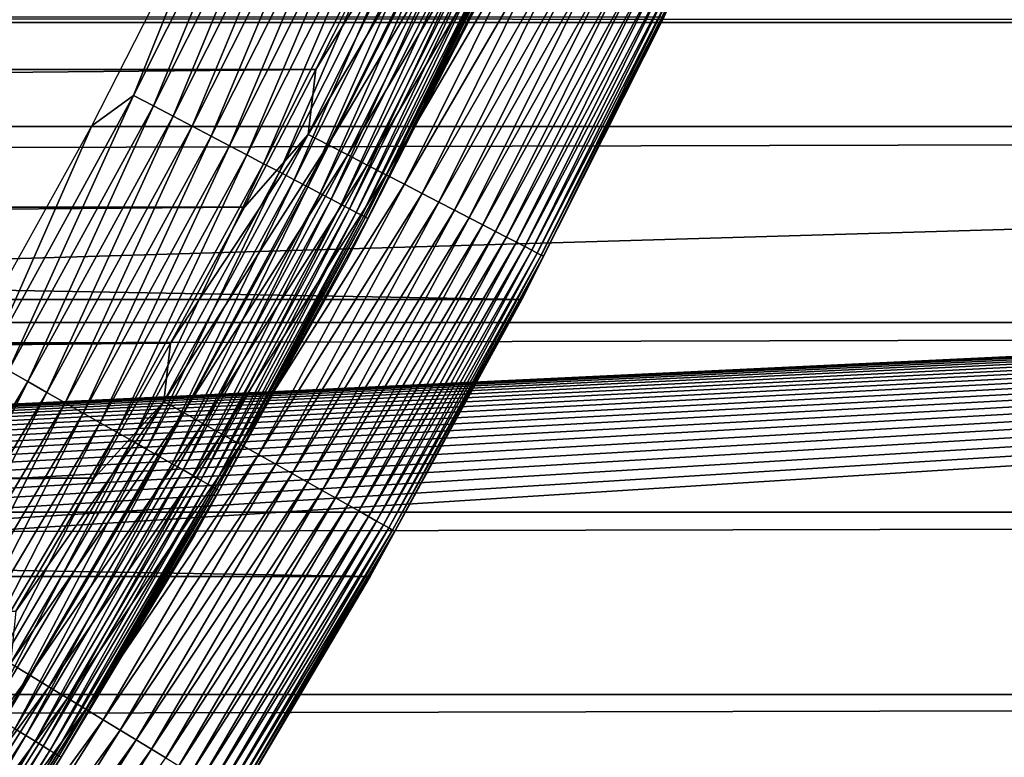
# Model space of a CAD drawing. Header units: millimetres. Extents: x -161 to 161, y -94 to 1149.
# Tile 495 of 656: x 101.37 to 104.79, y -73.89 to -71.34. Entities that reach past the tile are written whole.
import ezdxf

# ---------------------------------------------------------------- set-up
doc = ezdxf.new("R2010")
doc.units = ezdxf.units.MM
doc.header["$LTSCALE"] = 81.481481
for name, color, linetype in [('371', 7, 'CONTINUOUS'), ('372', 7, 'CONTINUOUS'), ('373', 7, 'CONTINUOUS'), ('424', 7, 'CONTINUOUS'), ('425', 7, 'CONTINUOUS'), ('426', 7, 'CONTINUOUS'), ('428', 7, 'CONTINUOUS'), ('431', 7, 'CONTINUOUS')]:
    doc.layers.add(name, color=color, linetype=linetype)

msp = doc.modelspace()

# ---------------------------------------------------------------- linework, layer by layer
at = {"layer": '371', "color": 7, "linetype": 'CONTINUOUS', "true_color": 0xffe664}
for points in [[(-129, -71.0079, 18.7129), (-129, -71.7061, 18.1899), (129, -71.0079, 18.7129), (-129, -71.0079, 18.7129)], [(129, -71.0079, 18.7129), (-129, -71.7061, 18.1899), (129, -71.7061, 18.1899), (129, -71.0079, 18.7129)], [(-129, -71.7061, 18.1899), (-129, -72.3854, 17.6403), (129, -71.7061, 18.1899), (-129, -71.7061, 18.1899)], [(129, -71.7061, 18.1899), (-129, -72.3854, 17.6403), (129, -72.3854, 17.6403), (129, -71.7061, 18.1899)], [(-129, -72.3854, 17.6403), (-129, -73.0426, 17.0665), (129, -72.3854, 17.6403), (-129, -72.3854, 17.6403)], [(129, -72.3854, 17.6403), (-129, -73.0426, 17.0665), (129, -73.0426, 17.0665), (129, -72.3854, 17.6403)], [(-129, -73.0426, 17.0665), (-129, -73.6751, 16.4707), (129, -73.0426, 17.0665), (-129, -73.0426, 17.0665)], [(129, -73.0426, 17.0665), (-129, -73.6751, 16.4707), (129, -73.6751, 16.4707), (129, -73.0426, 17.0665)], [(-129, -73.6751, 16.4707), (-129, -74.2835, 15.8518), (129, -73.6751, 16.4707), (-129, -73.6751, 16.4707)], [(129, -73.6751, 16.4707), (-129, -74.2835, 15.8518), (129, -74.2835, 15.8518), (129, -73.6751, 16.4707)]]:
    msp.add_3dface(points, dxfattribs=at)
at = {"layer": '372', "color": 7, "linetype": 'CONTINUOUS', "true_color": 0xffe664}
for points in [[(-129, -71.3448, -27.8524), (-129, -71.2342, -28.1108), (129, -71.3448, -27.8524), (-129, -71.3448, -27.8524)], [(129, -71.3448, -27.8524), (-129, -71.2342, -28.1108), (129, -71.2342, -28.1108), (129, -71.3448, -27.8524)]]:
    msp.add_3dface(points, dxfattribs=at)
at = {"layer": '373', "color": 7, "linetype": 'CONTINUOUS', "true_color": 0xffe664}
for points in [[(-129, -78.9933, -8.4551), (-129, -71.3448, -27.8524), (129, -71.3448, -27.8524), (-129, -78.9933, -8.4551)], [(-129, -78.9933, -8.4551), (129, -71.3448, -27.8524), (-1.4952, -77.5927, -12.0072), (-129, -78.9933, -8.4551)], [(-1.4952, -77.5927, -12.0072), (129, -71.3448, -27.8524), (-0.9968, -77.5724, -12.0587), (-1.4952, -77.5927, -12.0072)], [(-0.9968, -77.5724, -12.0587), (129, -71.3448, -27.8524), (-0.4976, -77.5601, -12.0897), (-0.9968, -77.5724, -12.0587)], [(-0.4976, -77.5601, -12.0897), (129, -71.3448, -27.8524), (0.0004, -77.5561, -12.1), (-0.4976, -77.5601, -12.0897)], [(0.0004, -77.5561, -12.1), (129, -71.3448, -27.8524), (0.4984, -77.5602, -12.0896), (0.0004, -77.5561, -12.1)], [(0.4984, -77.5602, -12.0896), (129, -71.3448, -27.8524), (0.9976, -77.5724, -12.0587), (0.4984, -77.5602, -12.0896)], [(0.9976, -77.5724, -12.0587), (129, -71.3448, -27.8524), (1.4959, -77.5927, -12.0071), (0.9976, -77.5724, -12.0587)], [(1.4959, -77.5927, -12.0071), (129, -71.3448, -27.8524), (1.9913, -77.6211, -11.9351), (1.4959, -77.5927, -12.0071)], [(1.9913, -77.6211, -11.9351), (129, -71.3448, -27.8524), (2.4817, -77.6575, -11.8427), (1.9913, -77.6211, -11.9351)], [(2.4817, -77.6575, -11.8427), (129, -71.3448, -27.8524), (2.9697, -77.7021, -11.7296), (2.4817, -77.6575, -11.8427)], [(2.9697, -77.7021, -11.7296), (129, -71.3448, -27.8524), (3.4552, -77.7548, -11.596), (2.9697, -77.7021, -11.7296)], [(3.4552, -77.7548, -11.596), (129, -71.3448, -27.8524), (3.9358, -77.8155, -11.4421), (3.4552, -77.7548, -11.596)], [(3.9358, -77.8155, -11.4421), (129, -71.3448, -27.8524), (4.4093, -77.884, -11.2682), (3.9358, -77.8155, -11.4421)], [(4.4093, -77.884, -11.2682), (129, -71.3448, -27.8524), (4.8744, -77.9604, -11.0745), (4.4093, -77.884, -11.2682)], [(4.8744, -77.9604, -11.0745), (129, -71.3448, -27.8524), (5.3343, -78.0449, -10.8602), (4.8744, -77.9604, -11.0745)], [(5.3343, -78.0449, -10.8602), (129, -71.3448, -27.8524), (5.7875, -78.1373, -10.6259), (5.3343, -78.0449, -10.8602)], [(5.7875, -78.1373, -10.6259), (129, -71.3448, -27.8524), (6.2316, -78.2374, -10.3721), (5.7875, -78.1373, -10.6259)], [(6.2316, -78.2374, -10.3721), (129, -71.3448, -27.8524), (6.6642, -78.3448, -10.0996), (6.2316, -78.2374, -10.3721)], [(6.6642, -78.3448, -10.0996), (129, -71.3448, -27.8524), (7.0841, -78.4596, -9.8087), (6.6642, -78.3448, -10.0996)], [(7.0841, -78.4596, -9.8087), (129, -71.3448, -27.8524), (7.4931, -78.5818, -9.4988), (7.0841, -78.4596, -9.8087)], [(7.4931, -78.5818, -9.4988), (129, -71.3448, -27.8524), (7.8913, -78.7114, -9.1699), (7.4931, -78.5818, -9.4988)], [(7.8913, -78.7114, -9.1699), (129, -71.3448, -27.8524), (8.2789, -78.8486, -8.822), (7.8913, -78.7114, -9.1699)], [(129, -71.3448, -27.8524), (8.6557, -78.9933, -8.4551), (8.2789, -78.8486, -8.822), (129, -71.3448, -27.8524)], [(129, -78.9933, -8.4551), (8.6557, -78.9933, -8.4551), (129, -71.3448, -27.8524), (129, -78.9933, -8.4551)]]:
    msp.add_3dface(points, dxfattribs=at)
at = {"layer": '424', "linetype": 'CONTINUOUS'}
for points in [[(103.6056, -71.3259, -66.2096), (103.1132, -72.305, -47.2096), (103.1131, -72.3052, -66.2096), (103.6056, -71.3259, -66.2096)], [(103.6058, -71.3258, -47.2096), (103.1132, -72.305, -47.2096), (103.6056, -71.3259, -66.2096), (103.6058, -71.3258, -47.2096)], [(103.1132, -72.305, -47.2096), (102.5872, -73.2665, -47.2096), (103.1131, -72.3052, -66.2096), (103.1132, -72.305, -47.2096)], [(103.1131, -72.3052, -66.2096), (102.5872, -73.2665, -47.2096), (102.5874, -73.2661, -66.2096), (103.1131, -72.3052, -66.2096)], [(102.5874, -73.2661, -66.2096), (102.0283, -74.2094, -47.2096), (102.0281, -74.2096, -66.2096), (102.5874, -73.2661, -66.2096)], [(102.5872, -73.2665, -47.2096), (102.0283, -74.2094, -47.2096), (102.5874, -73.2661, -66.2096), (102.5872, -73.2665, -47.2096)]]:
    msp.add_3dface(points, dxfattribs=at)
at = {"layer": '425', "linetype": 'CONTINUOUS'}
for points in [[(47.601, -71.5086, -46.2096), (102.6388, -71.0277, -46.2096), (47.3612, -71.0277, -46.2096), (47.601, -71.5086, -46.2096)], [(102.399, -71.5086, -46.2096), (102.6388, -71.0277, -46.2096), (47.601, -71.5086, -46.2096), (102.399, -71.5086, -46.2096)], [(47.8492, -71.9854, -46.2096), (102.399, -71.5086, -46.2096), (47.601, -71.5086, -46.2096), (47.8492, -71.9854, -46.2096)], [(102.1508, -71.9854, -46.2096), (102.399, -71.5086, -46.2096), (47.8492, -71.9854, -46.2096), (102.1508, -71.9854, -46.2096)], [(48.1055, -72.4576, -46.2096), (102.1508, -71.9854, -46.2096), (47.8492, -71.9854, -46.2096), (48.1055, -72.4576, -46.2096)], [(101.8945, -72.4576, -46.2096), (102.1508, -71.9854, -46.2096), (48.1055, -72.4576, -46.2096), (101.8945, -72.4576, -46.2096)], [(48.3697, -72.9249, -46.2096), (101.8945, -72.4576, -46.2096), (48.1055, -72.4576, -46.2096), (48.3697, -72.9249, -46.2096)], [(101.6303, -72.9249, -46.2096), (101.8945, -72.4576, -46.2096), (48.3697, -72.9249, -46.2096), (101.6303, -72.9249, -46.2096)], [(48.6417, -73.3867, -46.2096), (101.6303, -72.9249, -46.2096), (48.3697, -72.9249, -46.2096), (48.6417, -73.3867, -46.2096)], [(101.3583, -73.3867, -46.2096), (101.6303, -72.9249, -46.2096), (48.6417, -73.3867, -46.2096), (101.3583, -73.3867, -46.2096)]]:
    msp.add_3dface(points, dxfattribs=at)
at = {"layer": '426', "linetype": 'CONTINUOUS'}
for points in [[(103.6056, -71.3259, -66.2096), (103.1131, -72.3052, -66.2096), (46.3944, -71.3259, -66.2096), (103.6056, -71.3259, -66.2096)], [(103.1131, -72.3052, -66.2096), (46.8869, -72.3052, -66.2096), (46.3944, -71.3259, -66.2096), (103.1131, -72.3052, -66.2096)], [(103.1131, -72.3052, -66.2096), (102.5874, -73.2661, -66.2096), (46.8869, -72.3052, -66.2096), (103.1131, -72.3052, -66.2096)], [(102.5874, -73.2661, -66.2096), (47.4126, -73.2661, -66.2096), (46.8869, -72.3052, -66.2096), (102.5874, -73.2661, -66.2096)], [(102.5874, -73.2661, -66.2096), (102.0281, -74.2096, -66.2096), (47.4126, -73.2661, -66.2096), (102.5874, -73.2661, -66.2096)], [(102.0281, -74.2096, -66.2096), (47.9719, -74.2096, -66.2096), (47.4126, -73.2661, -66.2096), (102.0281, -74.2096, -66.2096)]]:
    msp.add_3dface(points, dxfattribs=at)
at = {"layer": '428', "linetype": 'CONTINUOUS'}
for points in [[(102.8404, -70.7903, -46.2126), (102.399, -71.5086, -46.2096), (102.3721, -71.7331, -46.2126), (102.8404, -70.7903, -46.2126)], [(102.8404, -70.7903, -46.2126), (102.3721, -71.7331, -46.2126), (102.9109, -70.8238, -46.2219), (102.8404, -70.7903, -46.2126)], [(102.6388, -71.0277, -46.2096), (102.399, -71.5086, -46.2096), (102.8404, -70.7903, -46.2126), (102.6388, -71.0277, -46.2096)], [(102.9109, -70.8238, -46.2219), (102.3721, -71.7331, -46.2126), (102.4414, -71.769, -46.2219), (102.9109, -70.8238, -46.2219)], [(102.9109, -70.8238, -46.2219), (102.4414, -71.769, -46.2219), (102.9805, -70.8569, -46.2372), (102.9109, -70.8238, -46.2219)], [(102.9805, -70.8569, -46.2372), (102.4414, -71.769, -46.2219), (102.5099, -71.8045, -46.2372), (102.9805, -70.8569, -46.2372)], [(102.9805, -70.8569, -46.2372), (102.5099, -71.8045, -46.2372), (103.0488, -70.8894, -46.2586), (102.9805, -70.8569, -46.2372)], [(103.0488, -70.8894, -46.2586), (102.5099, -71.8045, -46.2372), (102.577, -71.8393, -46.2586), (103.0488, -70.8894, -46.2586)], [(103.0488, -70.8894, -46.2586), (102.577, -71.8393, -46.2586), (103.1154, -70.9211, -46.2858), (103.0488, -70.8894, -46.2586)], [(103.1154, -70.9211, -46.2858), (102.577, -71.8393, -46.2586), (102.6425, -71.8732, -46.2858), (103.1154, -70.9211, -46.2858)], [(103.1154, -70.9211, -46.2858), (102.6425, -71.8732, -46.2858), (103.1799, -70.9517, -46.3187), (103.1154, -70.9211, -46.2858)], [(103.1799, -70.9517, -46.3187), (102.6425, -71.8732, -46.2858), (102.7059, -71.906, -46.3187), (103.1799, -70.9517, -46.3187)], [(103.1799, -70.9517, -46.3187), (102.7059, -71.906, -46.3187), (103.2418, -70.9812, -46.3572), (103.1799, -70.9517, -46.3187)], [(103.2418, -70.9812, -46.3572), (102.7059, -71.906, -46.3187), (102.7667, -71.9376, -46.3572), (103.2418, -70.9812, -46.3572)], [(103.2418, -70.9812, -46.3572), (102.7667, -71.9376, -46.3572), (103.3008, -71.0093, -46.4009), (103.2418, -70.9812, -46.3572)], [(103.3008, -71.0093, -46.4009), (102.7667, -71.9376, -46.3572), (102.8248, -71.9676, -46.4009), (103.3008, -71.0093, -46.4009)], [(103.3008, -71.0093, -46.4009), (102.8248, -71.9676, -46.4009), (103.3565, -71.0357, -46.4496), (103.3008, -71.0093, -46.4009)], [(103.3565, -71.0357, -46.4496), (102.8248, -71.9676, -46.4009), (102.8795, -71.996, -46.4496), (103.3565, -71.0357, -46.4496)], [(103.3565, -71.0357, -46.4496), (102.8795, -71.996, -46.4496), (103.4086, -71.0605, -46.5029), (103.3565, -71.0357, -46.4496)], [(103.4086, -71.0605, -46.5029), (102.8795, -71.996, -46.4496), (102.9307, -72.0225, -46.5029), (103.4086, -71.0605, -46.5029)], [(103.4086, -71.0605, -46.5029), (102.9307, -72.0225, -46.5029), (103.4567, -71.0834, -46.5607), (103.4086, -71.0605, -46.5029)], [(103.4567, -71.0834, -46.5607), (102.9307, -72.0225, -46.5029), (102.9781, -72.0471, -46.5607), (103.4567, -71.0834, -46.5607)], [(103.4567, -71.0834, -46.5607), (102.9781, -72.0471, -46.5607), (103.5006, -71.1043, -46.6225), (103.4567, -71.0834, -46.5607)], [(103.5006, -71.1043, -46.6225), (102.9781, -72.0471, -46.5607), (103.0212, -72.0694, -46.6225), (103.5006, -71.1043, -46.6225)], [(103.5006, -71.1043, -46.6225), (103.0212, -72.0694, -46.6225), (103.54, -71.123, -46.6879), (103.5006, -71.1043, -46.6225)], [(103.54, -71.123, -46.6879), (103.0212, -72.0694, -46.6225), (103.06, -72.0895, -46.6879), (103.54, -71.123, -46.6879)], [(103.54, -71.123, -46.6879), (103.06, -72.0895, -46.6879), (103.5746, -71.1395, -46.7565), (103.54, -71.123, -46.6879)], [(103.5746, -71.1395, -46.7565), (103.06, -72.0895, -46.6879), (103.094, -72.1071, -46.7565), (103.5746, -71.1395, -46.7565)], [(103.5746, -71.1395, -46.7565), (103.094, -72.1071, -46.7565), (103.6043, -71.1536, -46.8279), (103.5746, -71.1395, -46.7565)], [(103.6043, -71.1536, -46.8279), (103.094, -72.1071, -46.7565), (103.1231, -72.1222, -46.8279), (103.6043, -71.1536, -46.8279)], [(103.6043, -71.1536, -46.8279), (103.1231, -72.1222, -46.8279), (103.6288, -71.1652, -46.9017), (103.6043, -71.1536, -46.8279)], [(103.6288, -71.1652, -46.9017), (103.1231, -72.1222, -46.8279), (103.1472, -72.1347, -46.9017), (103.6288, -71.1652, -46.9017)], [(103.6288, -71.1652, -46.9017), (103.1472, -72.1347, -46.9017), (103.6479, -71.1744, -46.9773), (103.6288, -71.1652, -46.9017)], [(103.6479, -71.1744, -46.9773), (103.1472, -72.1347, -46.9017), (103.1661, -72.1445, -46.9773), (103.6479, -71.1744, -46.9773)], [(103.6479, -71.1744, -46.9773), (103.1661, -72.1445, -46.9773), (103.6617, -71.1809, -47.0544), (103.6479, -71.1744, -46.9773)], [(103.6617, -71.1809, -47.0544), (103.1661, -72.1445, -46.9773), (103.1796, -72.1515, -47.0544), (103.6617, -71.1809, -47.0544)], [(103.6617, -71.1809, -47.0544), (103.1796, -72.1515, -47.0544), (103.6699, -71.1848, -47.1325), (103.6617, -71.1809, -47.0544)], [(103.6699, -71.1848, -47.1325), (103.1796, -72.1515, -47.0544), (103.1877, -72.1557, -47.1325), (103.6699, -71.1848, -47.1325)], [(103.6058, -71.3258, -47.2096), (103.6699, -71.1848, -47.1325), (103.1877, -72.1557, -47.1325), (103.6058, -71.3258, -47.2096)], [(103.1132, -72.305, -47.2096), (103.6058, -71.3258, -47.2096), (103.1877, -72.1557, -47.1325), (103.1132, -72.305, -47.2096)], [(102.399, -71.5086, -46.2096), (102.1508, -71.9854, -46.2096), (102.3721, -71.7331, -46.2126), (102.399, -71.5086, -46.2096)], [(102.3721, -71.7331, -46.2126), (101.8945, -72.4576, -46.2096), (101.8719, -72.6593, -46.2126), (102.3721, -71.7331, -46.2126)], [(102.3721, -71.7331, -46.2126), (101.8719, -72.6593, -46.2126), (102.4414, -71.769, -46.2219), (102.3721, -71.7331, -46.2126)], [(102.1508, -71.9854, -46.2096), (101.8945, -72.4576, -46.2096), (102.3721, -71.7331, -46.2126), (102.1508, -71.9854, -46.2096)], [(102.4414, -71.769, -46.2219), (101.8719, -72.6593, -46.2126), (101.94, -72.6976, -46.2219), (102.4414, -71.769, -46.2219)], [(102.4414, -71.769, -46.2219), (101.94, -72.6976, -46.2219), (102.5099, -71.8045, -46.2372), (102.4414, -71.769, -46.2219)], [(102.5099, -71.8045, -46.2372), (101.94, -72.6976, -46.2219), (102.0072, -72.7354, -46.2372), (102.5099, -71.8045, -46.2372)], [(102.5099, -71.8045, -46.2372), (102.0072, -72.7354, -46.2372), (102.577, -71.8393, -46.2586), (102.5099, -71.8045, -46.2372)], [(102.577, -71.8393, -46.2586), (102.0072, -72.7354, -46.2372), (102.0731, -72.7725, -46.2586), (102.577, -71.8393, -46.2586)], [(102.577, -71.8393, -46.2586), (102.0731, -72.7725, -46.2586), (102.6425, -71.8732, -46.2858), (102.577, -71.8393, -46.2586)], [(102.6425, -71.8732, -46.2858), (102.0731, -72.7725, -46.2586), (102.1374, -72.8086, -46.2858), (102.6425, -71.8732, -46.2858)], [(102.6425, -71.8732, -46.2858), (102.1374, -72.8086, -46.2858), (102.7059, -71.906, -46.3187), (102.6425, -71.8732, -46.2858)], [(102.7059, -71.906, -46.3187), (102.1374, -72.8086, -46.2858), (102.1996, -72.8436, -46.3187), (102.7059, -71.906, -46.3187)], [(102.7059, -71.906, -46.3187), (102.1996, -72.8436, -46.3187), (102.7667, -71.9376, -46.3572), (102.7059, -71.906, -46.3187)], [(102.7667, -71.9376, -46.3572), (102.1996, -72.8436, -46.3187), (102.2594, -72.8772, -46.3572), (102.7667, -71.9376, -46.3572)], [(102.7667, -71.9376, -46.3572), (102.2594, -72.8772, -46.3572), (102.8248, -71.9676, -46.4009), (102.7667, -71.9376, -46.3572)], [(102.8248, -71.9676, -46.4009), (102.2594, -72.8772, -46.3572), (102.3163, -72.9092, -46.4009), (102.8248, -71.9676, -46.4009)], [(102.8248, -71.9676, -46.4009), (102.3163, -72.9092, -46.4009), (102.8795, -71.996, -46.4496), (102.8248, -71.9676, -46.4009)], [(102.8795, -71.996, -46.4496), (102.3163, -72.9092, -46.4009), (102.3701, -72.9394, -46.4496), (102.8795, -71.996, -46.4496)], [(102.8795, -71.996, -46.4496), (102.3701, -72.9394, -46.4496), (102.9307, -72.0225, -46.5029), (102.8795, -71.996, -46.4496)], [(102.9307, -72.0225, -46.5029), (102.3701, -72.9394, -46.4496), (102.4204, -72.9677, -46.5029), (102.9307, -72.0225, -46.5029)], [(102.9307, -72.0225, -46.5029), (102.4204, -72.9677, -46.5029), (102.9781, -72.0471, -46.5607), (102.9307, -72.0225, -46.5029)], [(102.9781, -72.0471, -46.5607), (102.4204, -72.9677, -46.5029), (102.4668, -72.9938, -46.5607), (102.9781, -72.0471, -46.5607)], [(102.9781, -72.0471, -46.5607), (102.4668, -72.9938, -46.5607), (103.0212, -72.0694, -46.6225), (102.9781, -72.0471, -46.5607)], [(103.0212, -72.0694, -46.6225), (102.4668, -72.9938, -46.5607), (102.5092, -73.0176, -46.6225), (103.0212, -72.0694, -46.6225)], [(103.0212, -72.0694, -46.6225), (102.5092, -73.0176, -46.6225), (103.06, -72.0895, -46.6879), (103.0212, -72.0694, -46.6225)], [(103.06, -72.0895, -46.6879), (102.5092, -73.0176, -46.6225), (102.5472, -73.039, -46.6879), (103.06, -72.0895, -46.6879)], [(103.06, -72.0895, -46.6879), (102.5472, -73.039, -46.6879), (103.094, -72.1071, -46.7565), (103.06, -72.0895, -46.6879)], [(103.094, -72.1071, -46.7565), (102.5472, -73.039, -46.6879), (102.5806, -73.0578, -46.7565), (103.094, -72.1071, -46.7565)], [(103.094, -72.1071, -46.7565), (102.5806, -73.0578, -46.7565), (103.1231, -72.1222, -46.8279), (103.094, -72.1071, -46.7565)], [(103.1231, -72.1222, -46.8279), (102.5806, -73.0578, -46.7565), (102.6092, -73.0739, -46.8279), (103.1231, -72.1222, -46.8279)], [(103.1231, -72.1222, -46.8279), (102.6092, -73.0739, -46.8279), (103.1472, -72.1347, -46.9017), (103.1231, -72.1222, -46.8279)], [(103.1472, -72.1347, -46.9017), (102.6092, -73.0739, -46.8279), (102.6329, -73.0872, -46.9017), (103.1472, -72.1347, -46.9017)], [(103.1472, -72.1347, -46.9017), (102.6329, -73.0872, -46.9017), (103.1661, -72.1445, -46.9773), (103.1472, -72.1347, -46.9017)], [(103.1661, -72.1445, -46.9773), (102.6329, -73.0872, -46.9017), (102.6514, -73.0976, -46.9773), (103.1661, -72.1445, -46.9773)], [(103.1661, -72.1445, -46.9773), (102.6514, -73.0976, -46.9773), (103.1796, -72.1515, -47.0544), (103.1661, -72.1445, -46.9773)], [(103.1796, -72.1515, -47.0544), (102.6514, -73.0976, -46.9773), (102.6647, -73.1051, -47.0544), (103.1796, -72.1515, -47.0544)], [(103.1796, -72.1515, -47.0544), (102.6647, -73.1051, -47.0544), (103.1877, -72.1557, -47.1325), (103.1796, -72.1515, -47.0544)], [(103.1877, -72.1557, -47.1325), (102.6647, -73.1051, -47.0544), (102.6726, -73.1095, -47.1325), (103.1877, -72.1557, -47.1325)], [(103.1132, -72.305, -47.2096), (103.1877, -72.1557, -47.1325), (102.6726, -73.1095, -47.1325), (103.1132, -72.305, -47.2096)], [(102.5872, -73.2665, -47.2096), (103.1132, -72.305, -47.2096), (102.6726, -73.1095, -47.1325), (102.5872, -73.2665, -47.2096)], [(101.8945, -72.4576, -46.2096), (101.6303, -72.9249, -46.2096), (101.8719, -72.6593, -46.2126), (101.8945, -72.4576, -46.2096)], [(101.8719, -72.6593, -46.2126), (101.3583, -73.3867, -46.2096), (101.3404, -73.568, -46.2126), (101.8719, -72.6593, -46.2126)], [(101.8719, -72.6593, -46.2126), (101.3404, -73.568, -46.2126), (101.94, -72.6976, -46.2219), (101.8719, -72.6593, -46.2126)], [(101.6303, -72.9249, -46.2096), (101.3583, -73.3867, -46.2096), (101.8719, -72.6593, -46.2126), (101.6303, -72.9249, -46.2096)], [(101.94, -72.6976, -46.2219), (101.3404, -73.568, -46.2126), (101.4071, -73.6085, -46.2219), (101.94, -72.6976, -46.2219)], [(101.94, -72.6976, -46.2219), (101.4071, -73.6085, -46.2219), (102.0072, -72.7354, -46.2372), (101.94, -72.6976, -46.2219)], [(102.0072, -72.7354, -46.2372), (101.4071, -73.6085, -46.2219), (101.473, -73.6486, -46.2372), (102.0072, -72.7354, -46.2372)], [(102.0072, -72.7354, -46.2372), (101.473, -73.6486, -46.2372), (102.0731, -72.7725, -46.2586), (102.0072, -72.7354, -46.2372)], [(102.0731, -72.7725, -46.2586), (101.473, -73.6486, -46.2372), (101.5376, -73.6879, -46.2586), (102.0731, -72.7725, -46.2586)], [(102.0731, -72.7725, -46.2586), (101.5376, -73.6879, -46.2586), (102.1374, -72.8086, -46.2858), (102.0731, -72.7725, -46.2586)], [(102.1374, -72.8086, -46.2858), (101.5376, -73.6879, -46.2586), (101.6006, -73.7262, -46.2858), (102.1374, -72.8086, -46.2858)], [(102.1374, -72.8086, -46.2858), (101.6006, -73.7262, -46.2858), (102.1996, -72.8436, -46.3187), (102.1374, -72.8086, -46.2858)], [(102.1996, -72.8436, -46.3187), (101.6006, -73.7262, -46.2858), (101.6616, -73.7633, -46.3187), (102.1996, -72.8436, -46.3187)], [(102.1996, -72.8436, -46.3187), (101.6616, -73.7633, -46.3187), (102.2594, -72.8772, -46.3572), (102.1996, -72.8436, -46.3187)], [(102.2594, -72.8772, -46.3572), (101.6616, -73.7633, -46.3187), (101.7202, -73.7989, -46.3572), (102.2594, -72.8772, -46.3572)], [(102.2594, -72.8772, -46.3572), (101.7202, -73.7989, -46.3572), (102.3163, -72.9092, -46.4009), (102.2594, -72.8772, -46.3572)], [(102.3163, -72.9092, -46.4009), (101.7202, -73.7989, -46.3572), (101.776, -73.8328, -46.4009), (102.3163, -72.9092, -46.4009)], [(102.3163, -72.9092, -46.4009), (101.776, -73.8328, -46.4009), (102.3701, -72.9394, -46.4496), (102.3163, -72.9092, -46.4009)], [(102.3701, -72.9394, -46.4496), (101.776, -73.8328, -46.4009), (101.8287, -73.8649, -46.4496), (102.3701, -72.9394, -46.4496)], [(102.3701, -72.9394, -46.4496), (101.8287, -73.8649, -46.4496), (102.4204, -72.9677, -46.5029), (102.3701, -72.9394, -46.4496)], [(102.4204, -72.9677, -46.5029), (101.8287, -73.8649, -46.4496), (101.878, -73.8949, -46.5029), (102.4204, -72.9677, -46.5029)], [(102.4204, -72.9677, -46.5029), (101.878, -73.8949, -46.5029), (102.4668, -72.9938, -46.5607), (102.4204, -72.9677, -46.5029)], [(102.4668, -72.9938, -46.5607), (101.878, -73.8949, -46.5029), (101.9235, -73.9226, -46.5607), (102.4668, -72.9938, -46.5607)], [(102.4668, -72.9938, -46.5607), (101.9235, -73.9226, -46.5607), (102.5092, -73.0176, -46.6225), (102.4668, -72.9938, -46.5607)], [(102.5092, -73.0176, -46.6225), (101.9235, -73.9226, -46.5607), (101.9651, -73.9478, -46.6225), (102.5092, -73.0176, -46.6225)], [(102.5092, -73.0176, -46.6225), (101.9651, -73.9478, -46.6225), (102.5472, -73.039, -46.6879), (102.5092, -73.0176, -46.6225)], [(102.5472, -73.039, -46.6879), (101.9651, -73.9478, -46.6225), (102.0023, -73.9705, -46.6879), (102.5472, -73.039, -46.6879)], [(102.5472, -73.039, -46.6879), (102.0023, -73.9705, -46.6879), (102.5806, -73.0578, -46.7565), (102.5472, -73.039, -46.6879)], [(102.5806, -73.0578, -46.7565), (102.0023, -73.9705, -46.6879), (102.0351, -73.9904, -46.7565), (102.5806, -73.0578, -46.7565)], [(102.5806, -73.0578, -46.7565), (102.0351, -73.9904, -46.7565), (102.6092, -73.0739, -46.8279), (102.5806, -73.0578, -46.7565)], [(102.6092, -73.0739, -46.8279), (102.0351, -73.9904, -46.7565), (102.0631, -74.0075, -46.8279), (102.6092, -73.0739, -46.8279)], [(102.6092, -73.0739, -46.8279), (102.0631, -74.0075, -46.8279), (102.6329, -73.0872, -46.9017), (102.6092, -73.0739, -46.8279)], [(102.6329, -73.0872, -46.9017), (102.0631, -74.0075, -46.8279), (102.0863, -74.0215, -46.9017), (102.6329, -73.0872, -46.9017)], [(102.6329, -73.0872, -46.9017), (102.0863, -74.0215, -46.9017), (102.6514, -73.0976, -46.9773), (102.6329, -73.0872, -46.9017)], [(102.6514, -73.0976, -46.9773), (102.0863, -74.0215, -46.9017), (102.1045, -74.0326, -46.9773), (102.6514, -73.0976, -46.9773)], [(102.6514, -73.0976, -46.9773), (102.1045, -74.0326, -46.9773), (102.6647, -73.1051, -47.0544), (102.6514, -73.0976, -46.9773)], [(102.6647, -73.1051, -47.0544), (102.1045, -74.0326, -46.9773), (102.1175, -74.0405, -47.0544), (102.6647, -73.1051, -47.0544)], [(102.6647, -73.1051, -47.0544), (102.1175, -74.0405, -47.0544), (102.6726, -73.1095, -47.1325), (102.6647, -73.1051, -47.0544)], [(102.6726, -73.1095, -47.1325), (102.1175, -74.0405, -47.0544), (102.1253, -74.0452, -47.1325), (102.6726, -73.1095, -47.1325)], [(102.5872, -73.2665, -47.2096), (102.6726, -73.1095, -47.1325), (102.1253, -74.0452, -47.1325), (102.5872, -73.2665, -47.2096)], [(102.0283, -74.2094, -47.2096), (102.5872, -73.2665, -47.2096), (102.1253, -74.0452, -47.1325), (102.0283, -74.2094, -47.2096)], [(101.3404, -73.568, -46.2126), (100.7782, -74.4579, -46.2126), (101.4071, -73.6085, -46.2219), (101.3404, -73.568, -46.2126)], [(101.4071, -73.6085, -46.2219), (100.7782, -74.4579, -46.2126), (100.8435, -74.5007, -46.2219), (101.4071, -73.6085, -46.2219)], [(101.4071, -73.6085, -46.2219), (100.8435, -74.5007, -46.2219), (101.473, -73.6486, -46.2372), (101.4071, -73.6085, -46.2219)], [(101.473, -73.6486, -46.2372), (100.8435, -74.5007, -46.2219), (100.9079, -74.543, -46.2372), (101.473, -73.6486, -46.2372)], [(101.473, -73.6486, -46.2372), (100.9079, -74.543, -46.2372), (101.5376, -73.6879, -46.2586), (101.473, -73.6486, -46.2372)], [(101.5376, -73.6879, -46.2586), (100.9079, -74.543, -46.2372), (100.9712, -74.5845, -46.2586), (101.5376, -73.6879, -46.2586)], [(101.5376, -73.6879, -46.2586), (100.9712, -74.5845, -46.2586), (101.6006, -73.7262, -46.2858), (101.5376, -73.6879, -46.2586)], [(101.6006, -73.7262, -46.2858), (100.9712, -74.5845, -46.2586), (101.0328, -74.6249, -46.2858), (101.6006, -73.7262, -46.2858)], [(101.6006, -73.7262, -46.2858), (101.0328, -74.6249, -46.2858), (101.6616, -73.7633, -46.3187), (101.6006, -73.7262, -46.2858)], [(101.6616, -73.7633, -46.3187), (101.0328, -74.6249, -46.2858), (101.0925, -74.6641, -46.3187), (101.6616, -73.7633, -46.3187)], [(101.6616, -73.7633, -46.3187), (101.0925, -74.6641, -46.3187), (101.7202, -73.7989, -46.3572), (101.6616, -73.7633, -46.3187)], [(101.7202, -73.7989, -46.3572), (101.0925, -74.6641, -46.3187), (101.1498, -74.7017, -46.3572), (101.7202, -73.7989, -46.3572)], [(101.7202, -73.7989, -46.3572), (101.1498, -74.7017, -46.3572), (101.776, -73.8328, -46.4009), (101.7202, -73.7989, -46.3572)], [(101.776, -73.8328, -46.4009), (101.1498, -74.7017, -46.3572), (101.2045, -74.7375, -46.4009), (101.776, -73.8328, -46.4009)], [(101.776, -73.8328, -46.4009), (101.2045, -74.7375, -46.4009), (101.8287, -73.8649, -46.4496), (101.776, -73.8328, -46.4009)], [(101.8287, -73.8649, -46.4496), (101.2045, -74.7375, -46.4009), (101.2561, -74.7713, -46.4496), (101.8287, -73.8649, -46.4496)], [(101.8287, -73.8649, -46.4496), (101.2561, -74.7713, -46.4496), (101.878, -73.8949, -46.5029), (101.8287, -73.8649, -46.4496)]]:
    msp.add_3dface(points, dxfattribs=at)
at = {"layer": '431', "color": 7, "linetype": 'CONTINUOUS', "true_color": 0xaaaaaa}
for points in [[(102.2349, -70.6656, -46.8126), (101.8351, -71.6341, -46.8219), (101.766, -71.5979, -46.8126), (102.2349, -70.6656, -46.8126)], [(102.2349, -70.6656, -46.8126), (101.766, -71.5979, -46.8126), (102.0993, -70.7656, -46.8096), (102.2349, -70.6656, -46.8126)], [(102.3052, -70.6995, -46.8219), (101.8351, -71.6341, -46.8219), (102.2349, -70.6656, -46.8126), (102.3052, -70.6995, -46.8219)], [(102.3052, -70.6995, -46.8219), (101.9033, -71.67, -46.8372), (101.8351, -71.6341, -46.8219), (102.3052, -70.6995, -46.8219)], [(102.3747, -70.7329, -46.8372), (101.9033, -71.67, -46.8372), (102.3052, -70.6995, -46.8219), (102.3747, -70.7329, -46.8372)], [(102.3747, -70.7329, -46.8372), (101.9703, -71.7051, -46.8586), (101.9033, -71.67, -46.8372), (102.3747, -70.7329, -46.8372)], [(102.4428, -70.7658, -46.8586), (101.9703, -71.7051, -46.8586), (102.3747, -70.7329, -46.8372), (102.4428, -70.7658, -46.8586)], [(102.0993, -70.7656, -46.8096), (101.766, -71.5979, -46.8126), (101.6215, -71.7033, -46.8096), (102.0993, -70.7656, -46.8096)], [(102.4428, -70.7658, -46.8586), (102.0356, -71.7394, -46.8858), (101.9703, -71.7051, -46.8586), (102.4428, -70.7658, -46.8586)], [(102.5093, -70.7978, -46.8858), (102.0356, -71.7394, -46.8858), (102.4428, -70.7658, -46.8586), (102.5093, -70.7978, -46.8858)], [(102.5093, -70.7978, -46.8858), (102.0988, -71.7725, -46.9187), (102.0356, -71.7394, -46.8858), (102.5093, -70.7978, -46.8858)], [(102.5736, -70.8287, -46.9187), (102.0988, -71.7725, -46.9187), (102.5093, -70.7978, -46.8858), (102.5736, -70.8287, -46.9187)], [(102.5736, -70.8287, -46.9187), (102.1595, -71.8044, -46.9572), (102.0988, -71.7725, -46.9187), (102.5736, -70.8287, -46.9187)], [(102.6353, -70.8585, -46.9572), (102.1595, -71.8044, -46.9572), (102.5736, -70.8287, -46.9187), (102.6353, -70.8585, -46.9572)], [(102.6353, -70.8585, -46.9572), (102.2174, -71.8348, -47.0009), (102.1595, -71.8044, -46.9572), (102.6353, -70.8585, -46.9572)], [(102.6942, -70.8868, -47.0009), (102.2174, -71.8348, -47.0009), (102.6353, -70.8585, -46.9572), (102.6942, -70.8868, -47.0009)], [(102.6942, -70.8868, -47.0009), (102.272, -71.8634, -47.0496), (102.2174, -71.8348, -47.0009), (102.6942, -70.8868, -47.0009)], [(102.7498, -70.9136, -47.0496), (102.272, -71.8634, -47.0496), (102.6942, -70.8868, -47.0009), (102.7498, -70.9136, -47.0496)], [(102.7498, -70.9136, -47.0496), (102.3231, -71.8902, -47.1029), (102.272, -71.8634, -47.0496), (102.7498, -70.9136, -47.0496)], [(102.8017, -70.9386, -47.1029), (102.3231, -71.8902, -47.1029), (102.7498, -70.9136, -47.0496), (102.8017, -70.9386, -47.1029)], [(102.8017, -70.9386, -47.1029), (102.3703, -71.915, -47.1607), (102.3231, -71.8902, -47.1029), (102.8017, -70.9386, -47.1029)], [(102.8498, -70.9617, -47.1607), (102.3703, -71.915, -47.1607), (102.8017, -70.9386, -47.1029), (102.8498, -70.9617, -47.1607)], [(102.8498, -70.9617, -47.1607), (102.4133, -71.9376, -47.2225), (102.3703, -71.915, -47.1607), (102.8498, -70.9617, -47.1607)], [(102.8936, -70.9828, -47.2225), (102.4133, -71.9376, -47.2225), (102.8498, -70.9617, -47.1607), (102.8936, -70.9828, -47.2225)], [(102.8936, -70.9828, -47.2225), (102.4519, -71.9579, -47.2879), (102.4133, -71.9376, -47.2225), (102.8936, -70.9828, -47.2225)], [(102.9329, -71.0018, -47.2879), (102.4519, -71.9579, -47.2879), (102.8936, -70.9828, -47.2225), (102.9329, -71.0018, -47.2879)], [(102.9329, -71.0018, -47.2879), (102.4859, -71.9757, -47.3565), (102.4519, -71.9579, -47.2879), (102.9329, -71.0018, -47.2879)], [(102.9674, -71.0184, -47.3565), (102.4859, -71.9757, -47.3565), (102.9329, -71.0018, -47.2879), (102.9674, -71.0184, -47.3565)], [(102.9674, -71.0184, -47.3565), (102.5149, -71.9909, -47.4279), (102.4859, -71.9757, -47.3565), (102.9674, -71.0184, -47.3565)], [(102.997, -71.0326, -47.4279), (102.5149, -71.9909, -47.4279), (102.9674, -71.0184, -47.3565), (102.997, -71.0326, -47.4279)], [(102.997, -71.0326, -47.4279), (102.5389, -72.0036, -47.5017), (102.5149, -71.9909, -47.4279), (102.997, -71.0326, -47.4279)], [(103.0214, -71.0444, -47.5017), (102.5389, -72.0036, -47.5017), (102.997, -71.0326, -47.4279), (103.0214, -71.0444, -47.5017)], [(103.0214, -71.0444, -47.5017), (102.5577, -72.0134, -47.5773), (102.5389, -72.0036, -47.5017), (103.0214, -71.0444, -47.5017)], [(103.0406, -71.0536, -47.5773), (102.5577, -72.0134, -47.5773), (103.0214, -71.0444, -47.5017), (103.0406, -71.0536, -47.5773)], [(103.0406, -71.0536, -47.5773), (102.5712, -72.0205, -47.6544), (102.5577, -72.0134, -47.5773), (103.0406, -71.0536, -47.5773)], [(103.0543, -71.0602, -47.6544), (102.5712, -72.0205, -47.6544), (103.0406, -71.0536, -47.5773), (103.0543, -71.0602, -47.6544)], [(103.0543, -71.0602, -47.6544), (102.5793, -72.0247, -47.7325), (102.5712, -72.0205, -47.6544), (103.0543, -71.0602, -47.6544)], [(103.0625, -71.0642, -47.7325), (102.5793, -72.0247, -47.7325), (103.0543, -71.0602, -47.6544), (103.0625, -71.0642, -47.7325)], [(102.5793, -72.0247, -47.7325), (103.0625, -71.0642, -47.7325), (102.9974, -71.2053, -47.8096), (102.5793, -72.0247, -47.7325)], [(102.5038, -72.174, -47.8096), (102.5793, -72.0247, -47.7325), (102.9974, -71.2053, -47.8096), (102.5038, -72.174, -47.8096)], [(101.766, -71.5979, -46.8126), (101.333, -72.552, -46.8219), (101.2651, -72.5134, -46.8126), (101.766, -71.5979, -46.8126)], [(101.766, -71.5979, -46.8126), (101.2651, -72.5134, -46.8126), (101.6215, -71.7033, -46.8096), (101.766, -71.5979, -46.8126)], [(101.8351, -71.6341, -46.8219), (101.333, -72.552, -46.8219), (101.766, -71.5979, -46.8126), (101.8351, -71.6341, -46.8219)], [(101.8351, -71.6341, -46.8219), (101.3999, -72.5901, -46.8372), (101.333, -72.552, -46.8219), (101.8351, -71.6341, -46.8219)], [(101.9033, -71.67, -46.8372), (101.3999, -72.5901, -46.8372), (101.8351, -71.6341, -46.8219), (101.9033, -71.67, -46.8372)], [(101.9033, -71.67, -46.8372), (101.4657, -72.6276, -46.8586), (101.3999, -72.5901, -46.8372), (101.9033, -71.67, -46.8372)], [(101.9703, -71.7051, -46.8586), (101.4657, -72.6276, -46.8586), (101.9033, -71.67, -46.8372), (101.9703, -71.7051, -46.8586)], [(101.6215, -71.7033, -46.8096), (101.2651, -72.5134, -46.8126), (101.1114, -72.6238, -46.8096), (101.6215, -71.7033, -46.8096)], [(101.9703, -71.7051, -46.8586), (101.5297, -72.6641, -46.8858), (101.4657, -72.6276, -46.8586), (101.9703, -71.7051, -46.8586)], [(102.0356, -71.7394, -46.8858), (101.5297, -72.6641, -46.8858), (101.9703, -71.7051, -46.8586), (102.0356, -71.7394, -46.8858)], [(102.0356, -71.7394, -46.8858), (101.5917, -72.6994, -46.9187), (101.5297, -72.6641, -46.8858), (102.0356, -71.7394, -46.8858)], [(102.0988, -71.7725, -46.9187), (101.5917, -72.6994, -46.9187), (102.0356, -71.7394, -46.8858), (102.0988, -71.7725, -46.9187)], [(102.0988, -71.7725, -46.9187), (101.6513, -72.7334, -46.9572), (101.5917, -72.6994, -46.9187), (102.0988, -71.7725, -46.9187)], [(102.1595, -71.8044, -46.9572), (101.6513, -72.7334, -46.9572), (102.0988, -71.7725, -46.9187), (102.1595, -71.8044, -46.9572)], [(102.1595, -71.8044, -46.9572), (101.7081, -72.7657, -47.0009), (101.6513, -72.7334, -46.9572), (102.1595, -71.8044, -46.9572)], [(102.2174, -71.8348, -47.0009), (101.7081, -72.7657, -47.0009), (102.1595, -71.8044, -46.9572), (102.2174, -71.8348, -47.0009)], [(102.2174, -71.8348, -47.0009), (101.7617, -72.7962, -47.0496), (101.7081, -72.7657, -47.0009), (102.2174, -71.8348, -47.0009)], [(102.272, -71.8634, -47.0496), (101.7617, -72.7962, -47.0496), (102.2174, -71.8348, -47.0009), (102.272, -71.8634, -47.0496)], [(102.272, -71.8634, -47.0496), (101.8118, -72.8248, -47.1029), (101.7617, -72.7962, -47.0496), (102.272, -71.8634, -47.0496)], [(102.3231, -71.8902, -47.1029), (101.8118, -72.8248, -47.1029), (102.272, -71.8634, -47.0496), (102.3231, -71.8902, -47.1029)], [(102.3231, -71.8902, -47.1029), (101.8581, -72.8512, -47.1607), (101.8118, -72.8248, -47.1029), (102.3231, -71.8902, -47.1029)], [(102.3703, -71.915, -47.1607), (101.8581, -72.8512, -47.1607), (102.3231, -71.8902, -47.1029), (102.3703, -71.915, -47.1607)], [(102.3703, -71.915, -47.1607), (101.9004, -72.8752, -47.2225), (101.8581, -72.8512, -47.1607), (102.3703, -71.915, -47.1607)], [(102.4133, -71.9376, -47.2225), (101.9004, -72.8752, -47.2225), (102.3703, -71.915, -47.1607), (102.4133, -71.9376, -47.2225)], [(102.4133, -71.9376, -47.2225), (101.9382, -72.8968, -47.2879), (101.9004, -72.8752, -47.2225), (102.4133, -71.9376, -47.2225)], [(102.4519, -71.9579, -47.2879), (101.9382, -72.8968, -47.2879), (102.4133, -71.9376, -47.2225), (102.4519, -71.9579, -47.2879)], [(102.4519, -71.9579, -47.2879), (101.9716, -72.9158, -47.3565), (101.9382, -72.8968, -47.2879), (102.4519, -71.9579, -47.2879)], [(102.4859, -71.9757, -47.3565), (101.9716, -72.9158, -47.3565), (102.4519, -71.9579, -47.2879), (102.4859, -71.9757, -47.3565)], [(102.4859, -71.9757, -47.3565), (102.0001, -72.9321, -47.4279), (101.9716, -72.9158, -47.3565), (102.4859, -71.9757, -47.3565)], [(102.5149, -71.9909, -47.4279), (102.0001, -72.9321, -47.4279), (102.4859, -71.9757, -47.3565), (102.5149, -71.9909, -47.4279)], [(102.5149, -71.9909, -47.4279), (102.0236, -72.9455, -47.5017), (102.0001, -72.9321, -47.4279), (102.5149, -71.9909, -47.4279)], [(102.5389, -72.0036, -47.5017), (102.0236, -72.9455, -47.5017), (102.5149, -71.9909, -47.4279), (102.5389, -72.0036, -47.5017)], [(102.5389, -72.0036, -47.5017), (102.0421, -72.956, -47.5773), (102.0236, -72.9455, -47.5017), (102.5389, -72.0036, -47.5017)], [(102.5577, -72.0134, -47.5773), (102.0421, -72.956, -47.5773), (102.5389, -72.0036, -47.5017), (102.5577, -72.0134, -47.5773)], [(102.5577, -72.0134, -47.5773), (102.0553, -72.9635, -47.6544), (102.0421, -72.956, -47.5773), (102.5577, -72.0134, -47.5773)], [(102.5712, -72.0205, -47.6544), (102.0553, -72.9635, -47.6544), (102.5577, -72.0134, -47.5773), (102.5712, -72.0205, -47.6544)], [(102.5712, -72.0205, -47.6544), (102.0633, -72.9681, -47.7325), (102.0553, -72.9635, -47.6544), (102.5712, -72.0205, -47.6544)], [(102.5793, -72.0247, -47.7325), (102.0633, -72.9681, -47.7325), (102.5712, -72.0205, -47.6544), (102.5793, -72.0247, -47.7325)], [(102.0633, -72.9681, -47.7325), (102.5793, -72.0247, -47.7325), (102.5038, -72.174, -47.8096), (102.0633, -72.9681, -47.7325)], [(101.9767, -73.125, -47.8096), (102.0633, -72.9681, -47.7325), (102.5038, -72.174, -47.8096), (101.9767, -73.125, -47.8096)], [(101.3999, -72.5901, -46.8372), (100.8651, -73.4924, -46.8372), (101.333, -72.552, -46.8219), (101.3999, -72.5901, -46.8372)], [(101.3999, -72.5901, -46.8372), (100.9295, -73.5321, -46.8586), (100.8651, -73.4924, -46.8372), (101.3999, -72.5901, -46.8372)], [(101.4657, -72.6276, -46.8586), (100.9295, -73.5321, -46.8586), (101.3999, -72.5901, -46.8372), (101.4657, -72.6276, -46.8586)], [(101.4657, -72.6276, -46.8586), (100.9922, -73.5708, -46.8858), (100.9295, -73.5321, -46.8586), (101.4657, -72.6276, -46.8586)], [(101.5297, -72.6641, -46.8858), (100.9922, -73.5708, -46.8858), (101.4657, -72.6276, -46.8586), (101.5297, -72.6641, -46.8858)], [(101.5297, -72.6641, -46.8858), (101.053, -73.6082, -46.9187), (100.9922, -73.5708, -46.8858), (101.5297, -72.6641, -46.8858)], [(101.5917, -72.6994, -46.9187), (101.053, -73.6082, -46.9187), (101.5297, -72.6641, -46.8858), (101.5917, -72.6994, -46.9187)], [(101.5917, -72.6994, -46.9187), (101.1114, -73.6442, -46.9572), (101.053, -73.6082, -46.9187), (101.5917, -72.6994, -46.9187)], [(101.6513, -72.7334, -46.9572), (101.1114, -73.6442, -46.9572), (101.5917, -72.6994, -46.9187), (101.6513, -72.7334, -46.9572)], [(101.6513, -72.7334, -46.9572), (101.167, -73.6785, -47.0009), (101.1114, -73.6442, -46.9572), (101.6513, -72.7334, -46.9572)], [(101.7081, -72.7657, -47.0009), (101.167, -73.6785, -47.0009), (101.6513, -72.7334, -46.9572), (101.7081, -72.7657, -47.0009)], [(101.7081, -72.7657, -47.0009), (101.2195, -73.7109, -47.0496), (101.167, -73.6785, -47.0009), (101.7081, -72.7657, -47.0009)], [(101.7617, -72.7962, -47.0496), (101.2195, -73.7109, -47.0496), (101.7081, -72.7657, -47.0009), (101.7617, -72.7962, -47.0496)], [(101.7617, -72.7962, -47.0496), (101.2686, -73.7411, -47.1029), (101.2195, -73.7109, -47.0496), (101.7617, -72.7962, -47.0496)], [(101.8118, -72.8248, -47.1029), (101.2686, -73.7411, -47.1029), (101.7617, -72.7962, -47.0496), (101.8118, -72.8248, -47.1029)], [(101.8118, -72.8248, -47.1029), (101.314, -73.7691, -47.1607), (101.2686, -73.7411, -47.1029), (101.8118, -72.8248, -47.1029)], [(101.8581, -72.8512, -47.1607), (101.314, -73.7691, -47.1607), (101.8118, -72.8248, -47.1029), (101.8581, -72.8512, -47.1607)], [(101.8581, -72.8512, -47.1607), (101.3554, -73.7946, -47.2225), (101.314, -73.7691, -47.1607), (101.8581, -72.8512, -47.1607)], [(101.9004, -72.8752, -47.2225), (101.3554, -73.7946, -47.2225), (101.8581, -72.8512, -47.1607), (101.9004, -72.8752, -47.2225)], [(101.9004, -72.8752, -47.2225), (101.3925, -73.8175, -47.2879), (101.3554, -73.7946, -47.2225), (101.9004, -72.8752, -47.2225)], [(101.9382, -72.8968, -47.2879), (101.3925, -73.8175, -47.2879), (101.9004, -72.8752, -47.2225), (101.9382, -72.8968, -47.2879)], [(101.9382, -72.8968, -47.2879), (101.4251, -73.8376, -47.3565), (101.3925, -73.8175, -47.2879), (101.9382, -72.8968, -47.2879)], [(101.9716, -72.9158, -47.3565), (101.4251, -73.8376, -47.3565), (101.9382, -72.8968, -47.2879), (101.9716, -72.9158, -47.3565)], [(101.9716, -72.9158, -47.3565), (101.4531, -73.8548, -47.4279), (101.4251, -73.8376, -47.3565), (101.9716, -72.9158, -47.3565)], [(102.0001, -72.9321, -47.4279), (101.4531, -73.8548, -47.4279), (101.9716, -72.9158, -47.3565), (102.0001, -72.9321, -47.4279)], [(102.0001, -72.9321, -47.4279), (101.4762, -73.8691, -47.5017), (101.4531, -73.8548, -47.4279), (102.0001, -72.9321, -47.4279)], [(102.0236, -72.9455, -47.5017), (101.4762, -73.8691, -47.5017), (102.0001, -72.9321, -47.4279), (102.0236, -72.9455, -47.5017)], [(102.0236, -72.9455, -47.5017), (101.4942, -73.8802, -47.5773), (101.4762, -73.8691, -47.5017), (102.0236, -72.9455, -47.5017)], [(102.0421, -72.956, -47.5773), (101.4942, -73.8802, -47.5773), (102.0236, -72.9455, -47.5017), (102.0421, -72.956, -47.5773)], [(102.0421, -72.956, -47.5773), (101.5072, -73.8882, -47.6544), (101.4942, -73.8802, -47.5773), (102.0421, -72.956, -47.5773)], [(102.0553, -72.9635, -47.6544), (101.5072, -73.8882, -47.6544), (102.0421, -72.956, -47.5773), (102.0553, -72.9635, -47.6544)], [(102.0553, -72.9635, -47.6544), (101.515, -73.893, -47.7325), (101.5072, -73.8882, -47.6544), (102.0553, -72.9635, -47.6544)], [(102.0633, -72.9681, -47.7325), (101.515, -73.893, -47.7325), (102.0553, -72.9635, -47.6544), (102.0633, -72.9681, -47.7325)], [(101.515, -73.893, -47.7325), (102.0633, -72.9681, -47.7325), (101.9767, -73.125, -47.8096), (101.515, -73.893, -47.7325)], [(101.4167, -74.057, -47.8096), (101.515, -73.893, -47.7325), (101.9767, -73.125, -47.8096), (101.4167, -74.057, -47.8096)], [(101.3925, -73.8175, -47.2879), (100.8153, -74.7188, -47.2879), (101.3554, -73.7946, -47.2225), (101.3925, -73.8175, -47.2879)], [(101.3925, -73.8175, -47.2879), (100.8472, -74.74, -47.3565), (100.8153, -74.7188, -47.2879), (101.3925, -73.8175, -47.2879)], [(101.4251, -73.8376, -47.3565), (100.8472, -74.74, -47.3565), (101.3925, -73.8175, -47.2879), (101.4251, -73.8376, -47.3565)], [(101.4251, -73.8376, -47.3565), (100.8745, -74.7582, -47.4279), (100.8472, -74.74, -47.3565), (101.4251, -73.8376, -47.3565)], [(101.4531, -73.8548, -47.4279), (100.8745, -74.7582, -47.4279), (101.4251, -73.8376, -47.3565), (101.4531, -73.8548, -47.4279)], [(101.4531, -73.8548, -47.4279), (100.8971, -74.7732, -47.5017), (100.8745, -74.7582, -47.4279), (101.4531, -73.8548, -47.4279)], [(101.4762, -73.8691, -47.5017), (100.8971, -74.7732, -47.5017), (101.4531, -73.8548, -47.4279), (101.4762, -73.8691, -47.5017)], [(101.4762, -73.8691, -47.5017), (100.9148, -74.7849, -47.5773), (100.8971, -74.7732, -47.5017), (101.4762, -73.8691, -47.5017)], [(101.4942, -73.8802, -47.5773), (100.9148, -74.7849, -47.5773), (101.4762, -73.8691, -47.5017), (101.4942, -73.8802, -47.5773)], [(101.4942, -73.8802, -47.5773), (100.9275, -74.7934, -47.6544), (100.9148, -74.7849, -47.5773), (101.4942, -73.8802, -47.5773)], [(101.5072, -73.8882, -47.6544), (100.9275, -74.7934, -47.6544), (101.4942, -73.8802, -47.5773), (101.5072, -73.8882, -47.6544)], [(101.5072, -73.8882, -47.6544), (100.9351, -74.7984, -47.7325), (100.9275, -74.7934, -47.6544), (101.5072, -73.8882, -47.6544)], [(101.515, -73.893, -47.7325), (100.9351, -74.7984, -47.7325), (101.5072, -73.8882, -47.6544), (101.515, -73.893, -47.7325)], [(100.9351, -74.7984, -47.7325), (101.515, -73.893, -47.7325), (101.4167, -74.057, -47.8096), (100.9351, -74.7984, -47.7325)]]:
    msp.add_3dface(points, dxfattribs=at)

doc.saveas('drawing.dxf')
